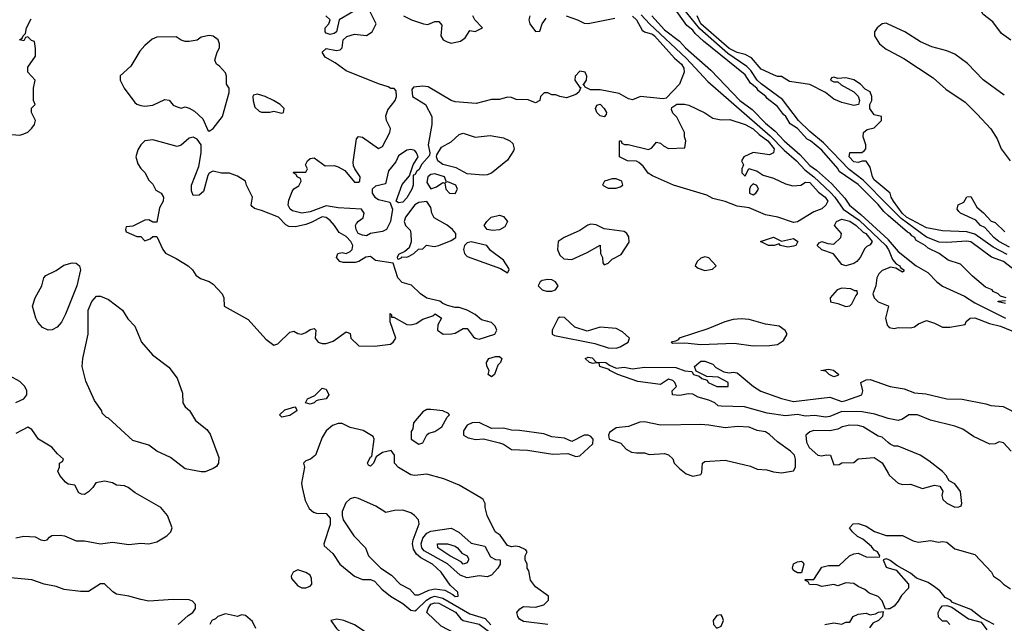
# Model space of a CAD drawing. Header units: inches. Extents: x 2348341 to 2479810, y 460419 to 613669.
# Tile 493 of 656: x 2415689 to 2420576, y 546036 to 549030. Entities that reach past the tile are written whole.
import ezdxf

# ---------------------------------------------------------------- set-up
doc = ezdxf.new("R2010")
doc.units = ezdxf.units.IN
doc.header["$MEASUREMENT"] = 0
doc.layers.add('C4514', color=7, linetype='Continuous')
doc.layers.add('C4524', color=7, linetype='Continuous')

msp = doc.modelspace()

# ---------------------------------------------------------------- linework, layer by layer
at = {"layer": 'C4514', "color": 2}
for points, elevation in [([(2418730, 549048.4), (2418750.3, 549030), (2418778.8, 548978.8), (2418790.3, 548970.3), (2418830, 548959), (2418840.3, 548950), (2418939.9, 548839.9), (2418974, 548810), (2418985.5, 548790), (2418987.7, 548770), (2418964, 548710), (2418898.4, 548641.6), (2418883, 548637), (2418770.7, 548649.3), (2418730, 548633.2), (2418710, 548637.2), (2418664.4, 548664.4), (2418570, 548682), (2418522.7, 548682.7), (2418495.3, 548695.3), (2418490, 548706), (2418486, 548706), (2418502, 548730), (2418504, 548750), (2418495.3, 548770), (2418470, 548775.3), (2418446, 548750), (2418444.7, 548730), (2418470, 548694), (2418474, 548694), (2418464.7, 548670), (2418450, 548659), (2418402.7, 548642.7), (2418370, 548648.7), (2418350, 548658), (2418330, 548658), (2418310, 548668), (2418292.7, 548667.3), (2418274, 548650), (2418271.1, 548628.9), (2418250, 548618), (2418213.2, 548633.2), (2418153.6, 548633.6), (2418130, 548644), (2418110, 548645.2), (2418070, 548634), (2418030, 548634), (2417955.3, 548615.3), (2417850, 548622.7), (2417830, 548629.3), (2417717.2, 548697.2), (2417690, 548701.2), (2417644, 548696), (2417636, 548684), (2417638, 548650), (2417702.8, 548610), (2417735.3, 548550), (2417734.9, 548510), (2417716.3, 548410), (2417725.5, 548370), (2417723, 548357), (2417685.8, 548314.2), (2417670, 548285.1), (2417660.9, 548279.1), (2417650, 548261.2), (2417641.4, 548258.6), (2417641.6, 548210), (2417635.8, 548190), (2417610, 548147), (2417590, 548124.5), (2417570, 548122), (2417558, 548130), (2417587.6, 548212.4), (2417624.1, 548255.9), (2417642, 548310), (2417666, 548350), (2417659.3, 548370), (2417650, 548381.2), (2417630, 548386), (2417610, 548382.7), (2417570, 548355.1), (2417555.3, 548324.7), (2417519.6, 548280.4), (2417504.7, 548215.3), (2417455.3, 548204.7), (2417438, 548190), (2417438, 548170), (2417451.3, 548150), (2417470, 548138.8), (2417525.4, 548125.4), (2417538.8, 548090), (2417530, 548028.7), (2417510, 547989.3), (2417490, 547979.3), (2417430, 547969), (2417410, 547958), (2417390, 547961.6), (2417369.8, 547969.8), (2417359.6, 547990), (2417356, 548010), (2417360.7, 548019.3), (2417370, 548031.3), (2417393.2, 548046.8), (2417399, 548070), (2417386, 548090), (2417270, 548096.2), (2417210, 548107.1), (2417130, 548076.9), (2417090, 548069.8), (2417042.5, 548082.5), (2417031.8, 548090), (2417021.3, 548110), (2417025.3, 548134.7), (2417042, 548178), (2417050, 548192), (2417074.6, 548205.4), (2417086, 548230), (2417082, 548242), (2417066, 548250), (2417062, 548262), (2417046, 548270), (2417050, 548274), (2417110, 548274), (2417118, 548290), (2417108, 548310), (2417118, 548330), (2417130, 548342), (2417150, 548344.7), (2417204.7, 548304.7), (2417250, 548306.8), (2417270, 548301), (2417302, 548282), (2417350, 548224.7), (2417370, 548224.7), (2417378, 548230), (2417379, 548250), (2417352.7, 548290), (2417345.6, 548305.6), (2417344.1, 548324.1), (2417361.3, 548438.7), (2417370, 548451), (2417390, 548448), (2417470, 548391), (2417490, 548401), (2417526.6, 548470), (2417529.4, 548490), (2417509.5, 548530), (2417506, 548554), (2417516.9, 548583.1), (2417552.7, 548630), (2417559, 548650), (2417558, 548678), (2417548.4, 548688.4), (2417531.6, 548688.4), (2417518, 548698), (2417470, 548711.6), (2417310, 548776.2), (2417255.6, 548815.6), (2417204.4, 548844.4), (2417189.6, 548870), (2417210, 548887.3), (2417262, 548878), (2417278.9, 548881.1), (2417289.3, 548890.7), (2417294, 548930), (2417312.7, 548947.3), (2417350, 548958), (2417410, 548952), (2417438, 548970), (2417458, 549010), (2417428, 549070)], 30), ([(2417342, 549070), (2417274, 549030), (2417261, 548970), (2417250, 548961.2), (2417230, 548957.2), (2417210, 548964), (2417206, 548970), (2417206, 548990), (2417224, 549010), (2417229.2, 549030), (2417209, 549050)], 30), ([(2420000, 548059.6), (2419978.3, 548078.3), (2419950, 548112.8), (2419850, 548212.8), (2419756.6, 548276.6), (2419750, 548292), (2419670, 548383.6), (2419613.6, 548430), (2419597.7, 548437.7), (2419550, 548490.9), (2419514, 548514), (2419492.4, 548550), (2419479.7, 548559.7), (2419450, 548599.6), (2419399.3, 548639.3), (2419392.8, 548650), (2419356.6, 548676.6), (2419347, 548690), (2419315.5, 548715.5), (2419290, 548756.9), (2419083.5, 548923.5), (2419041.7, 548961.7), (2419030, 548978.4), (2419000.8, 549000.8), (2418950, 549071.2)], 38), ([(2420000, 548108.1), (2419875, 548235), (2419806.5, 548286.5), (2419679.4, 548419.4), (2419610, 548475.8), (2419555.1, 548530), (2419474.6, 548634.6), (2419370, 548712), (2419350, 548730.9), (2419317.7, 548777.7), (2419297.9, 548797.9), (2419203.1, 548863.1), (2419064.3, 548984.3), (2418956.5, 549116.5)], 34), ([(2415650, 548461), (2415690, 548458), (2415710, 548464.7), (2415730, 548472), (2415750, 548492), (2415762, 548510), (2415768, 548530), (2415748, 548570), (2415748.4, 548591.6), (2415766, 548610), (2415758, 548630), (2415758, 548690), (2415766, 548730), (2415728.7, 548770), (2415730, 548794), (2415768, 548850), (2415767.3, 548887.3), (2415762, 548922), (2415747.3, 548927.3), (2415730, 548946), (2415718, 548942), (2415710, 548926), (2415688, 548930), (2415702, 548938), (2415706, 548950), (2415718, 548962), (2415722, 548990), (2415746, 549034)], 34), ([(2417594, 549050), (2417634, 549030), (2417694, 549010), (2417714, 549006), (2417750, 549022), (2417770, 549022), (2417783.6, 549003.6), (2417778.8, 548950), (2417791.3, 548930), (2417810, 548920.7), (2417830, 548914), (2417877, 548923), (2417900.2, 548939.8), (2417924, 548976), (2417950, 548972), (2417986, 548990), (2417948, 549030), (2417938, 549050)], 30), ([(2418221, 549050), (2418216, 549030), (2418221, 549010), (2418250, 548972), (2418270, 548974), (2418282, 549010), (2418301.5, 549038.5)], 30), ([(2418402, 549050), (2418458, 549030), (2418490, 549012.7), (2418510, 549012.2), (2418642.3, 549037.7)], 30), ([(2418774.1, 549054.1), (2418815.5, 549010), (2418998.1, 548838.1), (2419104.2, 548724.2), (2419414.4, 548454.4), (2419483.3, 548383.3), (2419545.4, 548330), (2419585.5, 548285.5), (2419631.5, 548251.5), (2419713.3, 548173.3), (2419735.4, 548150), (2419776.9, 548090), (2419855.3, 548035.3), (2419988.2, 547910), (2420000, 547891.7)], 34), ([(2418827.2, 549050), (2418890, 548980.3), (2418963.8, 548923.8), (2418994, 548890), (2419119.6, 548779.6), (2419263.7, 548630), (2419324.4, 548584.4), (2419390, 548517.1), (2419438, 548478), (2419483.7, 548430), (2419562, 548362), (2419610, 548307.6), (2419644.3, 548284.3), (2419717.7, 548217.7), (2419785.1, 548145.1), (2419807.6, 548110), (2419864.2, 548064.2), (2419999.1, 547939.1), (2420000, 547938)], 38), ([(2420000, 548177.3), (2419930, 548235.3), (2419921.2, 548250), (2419910, 548298), (2419890, 548328.7), (2419870, 548328.7), (2419850, 548322), (2419830, 548326), (2419806, 548350), (2419809, 548371), (2419868.4, 548371.6), (2419880.4, 548379.6), (2419888, 548390), (2419888.7, 548410), (2419875.3, 548450), (2419878, 548470), (2419894.6, 548485.4), (2419930, 548494), (2419966, 548530), (2419966, 548550), (2419930, 548558), (2419909, 548590), (2419908.7, 548610), (2419919, 548630), (2419919, 548650), (2419910, 548673.2), (2419885.6, 548685.6), (2419862, 548710), (2419830, 548732.7), (2419790, 548742), (2419750, 548738), (2419730, 548746), (2419718, 548742), (2419714, 548730), (2419730, 548722), (2419750, 548722), (2419766.4, 548706.4), (2419830, 548672), (2419851.1, 548651.1), (2419858, 548630), (2419852, 548610), (2419830, 548604), (2419770, 548619), (2419730, 548635.3), (2419689, 548669), (2419610, 548709.2), (2419510, 548724), (2419470, 548749), (2419450, 548749.2), (2419430, 548756), (2419370, 548784.5), (2419320.7, 548840.7), (2419290, 548858), (2419250, 548866.8), (2419210, 548888.2), (2419070, 549009.1), (2419052, 549050)], 30), ([(2420000, 549008.5), (2419990, 549013.2), (2419970, 549009), (2419944.7, 548990), (2419931.3, 548970), (2419931.3, 548950), (2419956, 548910), (2419990, 548884), (2420000, 548878.6)], 30), ([(2420000, 547798.5), (2419970, 547786), (2419954, 547770), (2419944, 547750), (2419938, 547710), (2419922.8, 547670), (2419930.8, 547650), (2419950, 547630.8), (2420000, 547610.8)], 34), ([(2420000, 547602.5), (2419986, 547550), (2419995.3, 547515.3), (2420000, 547509.2)], 34), ([(2420000, 547052.3), (2419990, 547054.5), (2419934.2, 547074.2), (2419870, 547085.8), (2419770, 547086.9), (2419710, 547061.7), (2419690, 547059.1), (2419633.8, 547066.2), (2419590, 547064.2), (2419550, 547071.8), (2419490, 547065.6), (2419398.6, 547078.6), (2419286, 547110), (2419170, 547112.3), (2419155.5, 547115.5), (2419139, 547130), (2419110, 547143.7), (2419057.2, 547157.2), (2419030, 547172.3), (2419006.4, 547173.6), (2418965.6, 547165.6), (2418929.3, 547169.3), (2418928, 547190), (2418949, 547210), (2418940.9, 547230), (2418930, 547240.9), (2418910, 547246.6), (2418870, 547221.2), (2418756.3, 547236.3), (2418658, 547270), (2418618, 547290), (2418615.3, 547295.3), (2418568, 547310), (2418566, 547326), (2418548.4, 547328.4), (2418535.3, 547324.7), (2418518, 547330), (2418495.3, 547350), (2418510, 547355.5), (2418530, 547352.7), (2418550.9, 547330.9), (2418598, 547330), (2418615.9, 547315.9), (2418650, 547301), (2418690, 547306), (2418730, 547299.1), (2418790, 547306.7), (2418945.2, 547305.2), (2418990, 547288), (2419024.7, 547284.7), (2419034, 547270), (2419062, 547262), (2419074, 547250), (2419102, 547242), (2419106, 547230), (2419150, 547211.3), (2419206, 547210), (2419206, 547230), (2419156.4, 547256.4), (2419100.4, 547260.4), (2419046, 547286), (2419038, 547310), (2419070, 547336), (2419090, 547336), (2419130, 547322), (2419144.7, 547304.7), (2419183.6, 547283.6), (2419210, 547278), (2419230, 547282), (2419250, 547278), (2419330.7, 547210.7), (2419368.3, 547188.3), (2419470, 547150.4), (2419530, 547136.4), (2419710, 547158), (2419770, 547137), (2419790, 547141.1), (2419868.7, 547170), (2419873.2, 547190), (2419864, 547230), (2419890, 547244), (2419910, 547245.5), (2420000, 547214)], 30), ([(2415669.5, 547130.5), (2415708.7, 547150), (2415724, 547170), (2415724, 547190), (2415714, 547210), (2415690, 547235.3), (2415642, 547262)], 34), ([(2418310, 546029.6), (2418190, 546044.2), (2418170, 546057.2), (2418160.9, 546070), (2418157.2, 546090), (2418172.1, 546107.9), (2418190, 546118.8), (2418250, 546116.3), (2418290, 546127.7), (2418313.2, 546150), (2418314, 546170), (2418250, 546217.2), (2418224, 546250), (2418216.4, 546296.4), (2418208, 546310), (2418208, 546330), (2418198, 546350), (2418198, 546370), (2418208, 546390), (2418200.4, 546400.4), (2418170, 546415.3), (2418150, 546419), (2418130, 546415.3), (2418110, 546422), (2418073.2, 546473.2), (2418049.2, 546489.2), (2418009, 546570), (2417999, 546610), (2417999, 546630), (2417988.7, 546650), (2417978.6, 546658.6), (2417870, 546721.2), (2417793.4, 546753.4), (2417710, 546776), (2417650, 546769.2), (2417630, 546773.2), (2417570, 546809), (2417548.7, 546830), (2417548.7, 546870), (2417533.2, 546893.2), (2417490, 546884), (2417458, 546862), (2417444.7, 546830), (2417430, 546815.3), (2417420.2, 546820.2), (2417415.3, 546830), (2417430, 546862), (2417436.4, 546863.6), (2417449.2, 546949.2), (2417443.1, 546963.1), (2417393.2, 546993.2), (2417330, 547006.6), (2417290, 547026.6), (2417270, 547026.6), (2417242.4, 547017.6), (2417210.8, 546990), (2417190, 546958), (2417158, 546870), (2417132, 546850), (2417110, 546842), (2417098, 546830), (2417102.8, 546810), (2417088.1, 546731.9), (2417090.5, 546710), (2417105.5, 546645.5), (2417125.2, 546605.2), (2417147.9, 546587.9), (2417162.5, 546582.5), (2417210, 546581), (2417230, 546558), (2417230, 546526), (2417198, 546430), (2417201, 546421), (2417242.8, 546382.8), (2417278.8, 546330), (2417350.8, 546270), (2417390, 546253), (2417430, 546253), (2417450, 546244.9), (2417486, 546206), (2417530, 546170.4), (2417590, 546134), (2417630, 546101.3), (2417650, 546097.6), (2417657.8, 546102.2), (2417708.8, 546151.2), (2417730, 546164.2), (2417750, 546170.1), (2417790, 546160.6), (2417923.6, 546083.6), (2417999, 546059), (2418028, 546028)], 34), ([(2420000, 546932.7), (2419970, 546959), (2419950, 546964), (2419875.3, 547010), (2419850, 547018), (2419810, 547019.6), (2419771.3, 547010), (2419750, 546999.5), (2419710, 546991.5), (2419630, 546992), (2419610, 546985.2), (2419591, 546970), (2419594.4, 546934.4), (2419607.7, 546907.7), (2419650, 546870.8), (2419670, 546866), (2419691.3, 546871.3), (2419714, 546870), (2419730, 546822), (2419756.4, 546823.6), (2419770, 546832), (2419830, 546834), (2419850, 546852), (2419930, 546858), (2419970, 546832), (2420000, 546780.3)], 34), ([(2415670, 546460.5), (2415710, 546467.7), (2415765.4, 546465.4), (2415794, 546450), (2415810, 546447.3), (2415826, 546450), (2415836.4, 546463.6), (2415849, 546471), (2415890, 546474), (2415910.6, 546470.6), (2415970, 546444.7), (2416010, 546444.9), (2416089.4, 546430.6), (2416150, 546439.1), (2416230, 546427.7), (2416290, 546432.7), (2416330, 546430.5), (2416370, 546440.7), (2416419, 546470), (2416439, 546490), (2416445.2, 546510), (2416422.9, 546570), (2416389.7, 546609.7), (2416262.9, 546682.9), (2416228, 546710), (2416210, 546717.2), (2416170, 546721.2), (2416150, 546732.7), (2416110, 546741.2), (2416066.4, 546733.6), (2416051.3, 546710), (2416030, 546688.7), (2416010, 546675.3), (2415996.4, 546676.4), (2415983.1, 546683.1), (2415962, 546722), (2415930, 546726), (2415916.4, 546736.4), (2415888, 546770), (2415878, 546790), (2415886, 546810), (2415886, 546830), (2415902, 546838), (2415906, 546850), (2415876.4, 546876.4), (2415848.7, 546910), (2415782, 546950), (2415750, 546998), (2415730, 547008.7), (2415670, 546977.2)], 34), ([(2420000, 546107.3), (2419986, 546106), (2419970, 546148), (2419950, 546168.7), (2419905.6, 546185.6), (2419884, 546204), (2419850, 546218), (2419830, 546234), (2419790, 546236), (2419750, 546222), (2419730, 546228), (2419670, 546218), (2419647.3, 546227.3), (2419608.4, 546228.4), (2419602, 546242), (2419586, 546250), (2419590, 546254), (2419630, 546254), (2419670, 546314.8), (2419703.5, 546323.5), (2419756.5, 546323.5), (2419808, 546370), (2419830, 546381), (2419850, 546384.7), (2419890, 546366), (2419956.4, 546363.6), (2419958, 546370), (2419946, 546390), (2419930, 546398), (2419917.2, 546417.2), (2419873.6, 546453.6), (2419847.2, 546467.2), (2419822, 546490), (2419808, 546510), (2419826, 546530), (2419850, 546531.3), (2419890, 546518), (2419931.1, 546491.1), (2419990, 546471.3), (2420000, 546471.3)], 30), ([(2420000, 546351.7), (2419990, 546355.3), (2419974, 546350), (2419990, 546314), (2420000, 546310.9)], 30), ([(2416475.3, 546030), (2416524.8, 546075.2), (2416548.7, 546090), (2416561.2, 546110), (2416561.2, 546130), (2416546.3, 546146.3), (2416530, 546151.8), (2416450, 546153.3), (2416330, 546146.6), (2416290, 546153.6), (2416231.3, 546171.3), (2416170, 546181.3), (2416152.1, 546192.1), (2416110, 546231.3), (2416090, 546231.1), (2416030, 546193.3), (2415990, 546193), (2415910, 546203.5), (2415870, 546218.7), (2415810, 546229.6), (2415750, 546251.8), (2415590, 546265.7)], 34), ([(2419686, 546030), (2419730, 546038), (2419770, 546032), (2419790, 546042), (2419810, 546042), (2419826, 546070), (2419850, 546080.7), (2419890, 546086.8), (2419910, 546078), (2419936.4, 546083.6), (2419952, 546092), (2419974, 546094), (2419972, 546070), (2419952, 546050), (2419923.5, 546036.5), (2419907.1, 546012.9)], 30), ([(2416861.2, 546010), (2416844.5, 546044.5), (2416810, 546074), (2416790, 546077.2), (2416769.3, 546069.3), (2416710, 546082.7), (2416672, 546070), (2416661.4, 546058.6), (2416642, 546050), (2416632, 546030)], 34)]:
    msp.add_lwpolyline(points, dxfattribs=dict(at, elevation=elevation))
for points, elevation in [([(2416630, 548952.7), (2416590, 548944), (2416570, 548928.7), (2416530, 548922), (2416510, 548922), (2416490, 548928.7), (2416465.2, 548945.2), (2416370, 548943.7), (2416346.2, 548933.8), (2416310, 548902.7), (2416285.5, 548874.5), (2416239.9, 548800.1), (2416187.9, 548752.1), (2416187.7, 548730), (2416206.8, 548690), (2416259.9, 548619.9), (2416270, 548610.7), (2416290, 548604), (2416310, 548600.7), (2416350, 548606), (2416410, 548634.8), (2416430.7, 548630.7), (2416450, 548606), (2416470, 548598), (2416490, 548591.3), (2416510, 548598), (2416530, 548591.3), (2416556.8, 548576.8), (2416598.8, 548538.8), (2416622, 548482), (2416630, 548478), (2416650, 548491), (2416696.2, 548550), (2416728.7, 548668.7), (2416728, 548690), (2416715.3, 548710), (2416715.3, 548750), (2416710, 548766), (2416680.4, 548800.4), (2416666, 548810), (2416658, 548830), (2416669.2, 548870), (2416681.2, 548890), (2416681.2, 548910), (2416674, 548930), (2416650, 548948.7)], 34), ([(2416870, 548661.2), (2416850, 548655.3), (2416846, 548650), (2416847.1, 548627.1), (2416856.9, 548596.9), (2416876.9, 548576.9), (2416890, 548571.3), (2416930, 548571.3), (2416950, 548576), (2416990, 548567.3), (2416998, 548570), (2417002, 548590), (2416982, 548610), (2416948.7, 548630), (2416908, 548650)], 34), ([(2418590, 548549), (2418570, 548554), (2418554, 548570), (2418547, 548590), (2418554, 548606), (2418570, 548611), (2418590.7, 548590), (2418601, 548570), (2418599.8, 548560.2)], 30), ([(2419170, 548534), (2419214.4, 548534.4), (2419290, 548510.4), (2419330, 548488.5), (2419360.1, 548460.1), (2419402.3, 548430), (2419434, 548390), (2419430.3, 548369.7), (2419410, 548360.5), (2419330, 548371.1), (2419284, 548350), (2419271, 548330), (2419282, 548310), (2419274, 548290), (2419274, 548270), (2419290, 548254), (2419308.4, 548291.6), (2419350, 548278.8), (2419379.1, 548259.1), (2419430, 548244.9), (2419490, 548216), (2419526.4, 548206.4), (2419566, 548210), (2419590, 548224.7), (2419610, 548222), (2419654.5, 548174.5), (2419687.7, 548150), (2419700.5, 548130), (2419690.8, 548110), (2419670, 548092.7), (2419630, 548077), (2419550, 548027), (2419530, 548023.7), (2419451.3, 548051.3), (2419390, 548061.6), (2419310, 548096.2), (2419250, 548105.1), (2419190, 548128.2), (2419130, 548143), (2419099.4, 548159.4), (2418934, 548210), (2418830, 548256.2), (2418808.5, 548268.5), (2418783.6, 548303.6), (2418762.5, 548322.5), (2418750, 548329.3), (2418706, 548330), (2418666, 548350), (2418666, 548430), (2418674, 548430), (2418678, 548418), (2418691.6, 548411.6), (2418708.4, 548411.6), (2418810, 548386.8), (2418826, 548394), (2418850, 548422), (2418870, 548418), (2418884.5, 548404.5), (2418910, 548392), (2418990, 548394), (2418995.3, 548430), (2418988, 548450), (2418988, 548470), (2418950, 548546), (2418930, 548566), (2418924.7, 548584.7), (2418926, 548594), (2418950, 548610.8), (2418989.3, 548610.7), (2419010, 548606), (2419090, 548567.7), (2419130, 548541.3)], 30), ([(2416550, 548448), (2416530, 548442), (2416490, 548408.7), (2416470, 548402), (2416350, 548434), (2416310, 548428.7), (2416290.7, 548409.3), (2416275.3, 548384.7), (2416264.7, 548350), (2416275.3, 548315.3), (2416290, 548292), (2416310, 548272), (2416330, 548234), (2416350, 548214), (2416365.4, 548185.4), (2416390.8, 548170), (2416402.8, 548150), (2416401, 548130), (2416383.6, 548096.4), (2416370, 548026), (2416350, 548026), (2416330, 548038), (2416310, 548035.3), (2416250, 548006), (2416218, 548002), (2416214, 547990), (2416218, 547978), (2416270, 547954), (2416290, 547954), (2416310, 547934), (2416336.4, 547943.6), (2416350, 547954), (2416370, 547954), (2416398.8, 547890), (2416412.7, 547872.7), (2416466.2, 547846.2), (2416524.7, 547810), (2416546, 547790), (2416563.5, 547763.5), (2416586.4, 547746.4), (2416630, 547731.3), (2416650, 547718), (2416694, 547670), (2416702.8, 547650), (2416704.7, 547610), (2416822.5, 547542.5), (2416910, 547446), (2416950, 547416), (2416970, 547422.8), (2417030, 547481), (2417050, 547486), (2417070, 547474), (2417090, 547470.7), (2417110, 547478.8), (2417130, 547494), (2417150, 547498.8), (2417158.8, 547490), (2417156.3, 547450), (2417170.4, 547430.4), (2417190, 547423.8), (2417210, 547423.8), (2417244.5, 547435.5), (2417310, 547482), (2417330, 547474), (2417332, 547450), (2417372.7, 547412.7), (2417450, 547411), (2417530, 547421), (2417542, 547430), (2417555.3, 547450), (2417528, 547532), (2417528, 547572), (2417534, 547566), (2417534, 547554), (2417546, 547554), (2417610, 547518), (2417630, 547516), (2417656.5, 547523.5), (2417690, 547544.7), (2417739, 547561), (2417751.6, 547571.6), (2417782, 547550), (2417763.6, 547516.4), (2417762, 547490), (2417791.1, 547471.1), (2417831.6, 547471.6), (2417850, 547476), (2417890, 547498), (2417910, 547498), (2417939.1, 547459.1), (2417950, 547450.8), (2417970, 547446), (2418048, 547470), (2418058, 547490), (2418048.7, 547510), (2418030, 547528.7), (2417981.2, 547541.2), (2417950, 547568), (2417910, 547588.7), (2417870, 547602), (2417850, 547602), (2417812.9, 547612.9), (2417790, 547622), (2417774.5, 547634.5), (2417710, 547649.2), (2417678, 547670), (2417633.2, 547713.2), (2417587, 547727), (2417566, 547750), (2417542, 547822), (2417455.3, 547835.3), (2417430, 547855.3), (2417407.1, 547852.9), (2417372, 547830), (2417353.7, 547826.3), (2417294.4, 547825.6), (2417278, 547830), (2417262, 547850), (2417268, 547870), (2417290, 547876), (2417310, 547871), (2417330, 547881), (2417339, 547890), (2417342.7, 547910), (2417332.3, 547930), (2417310, 547954.5), (2417274, 547974), (2417252, 548010), (2417230, 548034.5), (2417210, 548049.4), (2417190, 548052.4), (2417136.4, 548023.6), (2417110, 548014.5), (2417058, 548002), (2417024.8, 548004.8), (2417010, 548013.2), (2416974, 548050), (2416890, 548084.5), (2416854, 548094), (2416843.1, 548103.1), (2416838, 548110), (2416844, 548150), (2416814, 548210), (2416809.1, 548229.1), (2416770, 548254), (2416730, 548268.7), (2416691.1, 548268.9), (2416650, 548279), (2416643.5, 548276.5), (2416630, 548268.7), (2416623.4, 548256.6), (2416602, 548178), (2416579.6, 548160.4), (2416550, 548158), (2416541.5, 548181.5), (2416542, 548210), (2416578.3, 548301.7), (2416589.3, 548370), (2416589, 548410), (2416570, 548438)], 34), ([(2417950, 548448.2), (2418024.9, 548455.1), (2418090, 548444.4), (2418121, 548430), (2418136.1, 548416.1), (2418143, 548390), (2418139.9, 548380.1), (2418110, 548332.7), (2418030, 548269.4), (2418010, 548260.7), (2417990, 548258.7), (2417910, 548266.3), (2417855.2, 548295.2), (2417790, 548311.5), (2417765.1, 548330), (2417757, 548350), (2417760.1, 548359.9), (2417782.3, 548397.7), (2417830, 548424.4), (2417870, 548461.1), (2417890, 548467.2)], 30), ([(2417750, 548266), (2417730, 548262.7), (2417714.8, 548250), (2417710, 548222), (2417730, 548191.3), (2417758, 548202), (2417790, 548222), (2417799.6, 548219.6), (2417804.7, 548190), (2417822, 548170), (2417850, 548167.7), (2417861.2, 548190), (2417853.2, 548210), (2417814, 548226), (2417802, 548222), (2417806, 548230), (2417798, 548250)], 34), ([(2418650, 548240.7), (2418630, 548240.7), (2418591.3, 548230), (2418582, 548210), (2418610, 548194.8), (2418650, 548194), (2418670, 548201), (2418682, 548210), (2418677.2, 548230)], 34), ([(2419330, 548215.3), (2419316.9, 548203.1), (2419311.3, 548190), (2419312, 548170), (2419330, 548161), (2419342, 548170), (2419355.3, 548190), (2419348.4, 548208.4)], 30), ([(2417710, 548128.7), (2417670, 548124), (2417650, 548112.3), (2417603.8, 548050), (2417597.3, 548030), (2417604.7, 548010), (2417626.4, 547986.4), (2417631.1, 547968.9), (2417631.3, 547928.7), (2417622, 547898), (2417599.8, 547880.2), (2417570, 547866), (2417562, 547850), (2417563.6, 547843.6), (2417570, 547842), (2417586, 547850), (2417586, 547854), (2417610, 547852), (2417622, 547858), (2417646, 547870), (2417668.4, 547891.6), (2417690, 547894), (2417708.7, 547911.3), (2417746, 547906), (2417770, 547910.8), (2417830, 547934.8), (2417854, 547950), (2417853.2, 547970), (2417837.2, 547990), (2417810.9, 548010.9), (2417746.7, 548046.7), (2417734, 548070), (2417730, 548098)], 34), ([(2418035.6, 547984.4), (2418009.7, 547989.7), (2417995.1, 548010), (2418007, 548030), (2418029.8, 548050.2), (2418070, 548060.4), (2418090, 548054.4), (2418110.5, 548029.5), (2418096.7, 548003.3), (2418070, 547987.3)], 30), ([(2418524.4, 548015.6), (2418508.4, 548011.6), (2418470, 547985.2), (2418391.3, 547950), (2418362, 547930), (2418358, 547890), (2418370, 547862), (2418390, 547844.7), (2418430, 547841), (2418505.2, 547874.8), (2418570, 547912), (2418572, 547870), (2418582, 547850), (2418583.6, 547823.6), (2418590, 547814), (2418610, 547822), (2418630, 547842), (2418674.6, 547865.4), (2418713.6, 547926.4), (2418712.9, 547952.9), (2418702, 547970), (2418690, 547979), (2418590, 547993.2), (2418550, 548012.3)], 34), ([(2419790, 547809.2), (2419770, 547815.3), (2419728.9, 547868.9), (2419670, 547888.7), (2419648, 547910), (2419656.4, 547923.6), (2419670, 547930.8), (2419699.6, 547919.6), (2419730, 547916), (2419764, 547950), (2419768.7, 547970), (2419734, 548010), (2419744, 548030), (2419770, 548040.4), (2419810, 548031.3), (2419840.4, 548010), (2419876, 547976), (2419888, 547970), (2419920.5, 547930), (2419910, 547913.2), (2419894, 547906), (2419884.5, 547895.5), (2419861, 547850), (2419844.7, 547830), (2419830, 547821.2)], 30), ([(2419470, 547932), (2419530, 547944.7), (2419551.3, 547930), (2419542, 547910), (2419530, 547906.6), (2419502, 547902), (2419466, 547910), (2419458, 547918), (2419434, 547910), (2419406, 547910), (2419366, 547930), (2419430, 547950.8)], 30), ([(2417930, 547929), (2417910, 547924), (2417896, 547910), (2417891, 547890), (2417896, 547870), (2417910, 547856), (2418076, 547796), (2418110, 547774), (2418118, 547790), (2418116.4, 547796.4), (2418090, 547838), (2418025.2, 547885.2), (2418008, 547910)], 34), ([(2419090, 547854), (2419070, 547848), (2419052, 547830), (2419042, 547810), (2419056.9, 547796.9), (2419090, 547786.8), (2419128, 547792), (2419146, 547810), (2419110, 547848.7)], 34), ([(2415830, 547489.6), (2415803, 547503), (2415779.3, 547530), (2415769.3, 547550), (2415753.2, 547610), (2415765.2, 547650), (2415799, 547710), (2415808.7, 547750), (2415818, 547762), (2415870, 547786.8), (2415907.5, 547812.5), (2415950, 547824), (2415970, 547822.8), (2415986, 547810), (2415990.8, 547790), (2415972.4, 547710), (2415915.8, 547570), (2415895.8, 547530), (2415875.6, 547504.4), (2415850, 547491.6)], 30), ([(2418310, 547741.2), (2418282.8, 547737.2), (2418272, 547730), (2418262, 547710), (2418282, 547690), (2418304, 547684), (2418330, 547684), (2418349.1, 547690.9), (2418362, 547710), (2418348.7, 547730), (2418330, 547739.3)], 34), ([(2416590, 546787.3), (2416510, 546802.9), (2416438, 546858), (2416369.7, 546889.7), (2416330, 546919.6), (2416250, 546942.7), (2416130, 547053.2), (2416118, 547058), (2416099, 547079), (2416096, 547090), (2416060.5, 547140.5), (2416017.4, 547237.4), (2415998.3, 547310), (2416001.7, 547350), (2416028.7, 547470), (2416028.2, 547590), (2416047.6, 547632.4), (2416070, 547658), (2416090, 547659.3), (2416130, 547643), (2416199.1, 547590), (2416225.7, 547545.7), (2416260.7, 547510), (2416293.4, 547430), (2416347.5, 547367.5), (2416430, 547306), (2416470, 547251.3), (2416497.1, 547177.1), (2416498, 547130), (2416510.7, 547110), (2416531.5, 547091.5), (2416562, 547042), (2416617.2, 546997.2), (2416633.9, 546973.9), (2416677.7, 546857.7), (2416676.5, 546830), (2416665.5, 546814.5), (2416650, 546803.5), (2416610, 546787.6)], 30), ([(2419770, 547699.3), (2419746, 547690), (2419712, 547650), (2419714, 547630), (2419750, 547622.8), (2419790, 547606.8), (2419810, 547611), (2419818.9, 547621.1), (2419839, 547661), (2419848, 547670), (2419846, 547686), (2419834, 547686), (2419815.1, 547695.1)], 34), ([(2418370, 547555.3), (2418362, 547550), (2418331.3, 547490), (2418332, 547470), (2418344, 547464), (2418544.2, 547424.2), (2418610, 547402.4), (2418650, 547401.6), (2418670, 547408.2), (2418708.7, 547430), (2418715.3, 547450), (2418681.5, 547481.5), (2418650, 547498), (2418570, 547505.2), (2418505.2, 547485.2), (2418444.7, 547504.7), (2418393.6, 547553.6)], 34), ([(2419270, 547546.6), (2419230, 547542.4), (2419189, 547531), (2419103.9, 547496.1), (2418962, 547450), (2418958, 547442), (2418944.7, 547435.3), (2418922, 547430), (2418930, 547426), (2418990, 547427.3), (2419070, 547419.3), (2419234.5, 547425.5), (2419330, 547413), (2419410, 547413.4), (2419450, 547418.8), (2419480.4, 547439.6), (2419498, 547470), (2419488.4, 547488.4), (2419458, 547510), (2419390, 547520.7), (2419310, 547542.4)], 34), ([(2418030, 547259.3), (2418014, 547270), (2418019, 547290), (2418008, 547312), (2418006, 547330), (2418018, 547350), (2418050, 547359.3), (2418070, 547359.1), (2418082.8, 547350), (2418074.8, 547330), (2418063, 547317), (2418046, 547270)], 30), ([(2419730, 547258), (2419706, 547270), (2419690, 547286), (2419666, 547290), (2419704, 547296), (2419728.9, 547291.1), (2419754, 547270), (2419750, 547266)], 30), ([(2417130, 547123.7), (2417108, 547130), (2417118, 547150), (2417154, 547166), (2417190, 547202), (2417210, 547198), (2417224, 547170), (2417210.7, 547150), (2417170, 547143.7), (2417159.8, 547140.2), (2417150, 547129.5)], 30), ([(2416990, 547058), (2416978, 547070), (2417004.7, 547095.3), (2417054, 547110), (2417062, 547102), (2417064.7, 547090), (2417030, 547066.6)], 30), ([(2417730, 547097), (2417710, 547097), (2417690, 547085.2), (2417644, 547030), (2417639.8, 547000.2), (2417632.7, 546987.3), (2417632, 546950), (2417670, 546924), (2417690, 546931.3), (2417709.1, 546970.9), (2417720.1, 546979.9), (2417750, 546988), (2417783.7, 547010), (2417810, 547058), (2417822, 547070), (2417817.2, 547077.2), (2417789.4, 547089.4)], 34), ([(2417970, 547032.7), (2417934, 547030), (2417910, 547019), (2417891, 546990), (2417892, 546970), (2417915.3, 546955.3), (2417952.9, 546947.1), (2417991, 546951), (2418071.1, 546931.1), (2418090, 546924.7), (2418130, 546898), (2418210, 546894.8), (2418334.4, 546874.4), (2418410, 546878), (2418450, 546862.8), (2418470, 546866), (2418533.6, 546926.4), (2418535.3, 546950), (2418523.1, 546963.1), (2418510, 546968.7), (2418490, 546968.7), (2418430, 546938), (2418393.6, 546953.6), (2418330, 546960.9), (2418290, 546976.2), (2418170, 546992.7), (2418130, 546994), (2418090, 547004), (2418030, 547002)], 34), ([(2418790, 547036.2), (2418766.7, 547033.3), (2418710, 547012.3), (2418650, 547005.2), (2418616.9, 546983.1), (2418611.3, 546970), (2418614, 546950), (2418672, 546930), (2418699.6, 546899.6), (2418725.4, 546885.4), (2418750, 546881), (2418790, 546882), (2418812.7, 546872.7), (2418890, 546878), (2418910, 546872), (2418930, 546852), (2418938, 546830), (2418963.4, 546803.4), (2418996.8, 546776.8), (2419030, 546766), (2419070, 546774), (2419075.3, 546784.7), (2419078, 546830), (2419090, 546838), (2419190, 546844.7), (2419315.9, 546815.9), (2419350, 546801), (2419398, 546798), (2419430, 546786.8), (2419470, 546782.8), (2419530, 546792), (2419539, 546810), (2419539, 546850), (2419534, 546870), (2419515.3, 546890), (2419450, 546936), (2419410, 546972.7), (2419390, 546986), (2419350, 546992.7), (2419309.6, 547009.6), (2419251.5, 547011.5), (2419190, 547005.6), (2419110, 547019.6), (2419070, 547022), (2418870, 547019)], 34), ([(2417350, 546659.6), (2417330, 546654), (2417307.1, 546632.9), (2417288.9, 546590), (2417288.8, 546570), (2417294.9, 546550), (2417348, 546470), (2417406, 546410), (2417420.7, 546370), (2417480.7, 546310), (2417534.2, 546274.2), (2417578, 546230), (2417625.5, 546205.5), (2417650, 546178), (2417670, 546177.3), (2417719.7, 546200.3), (2417750, 546206.5), (2417799.6, 546199.6), (2417839.5, 546179.5), (2417850, 546168.7), (2417866, 546170), (2417864, 546190), (2417825.1, 546225.1), (2417781.2, 546290), (2417738.4, 546330), (2417680.5, 546360.5), (2417658.7, 546378.7), (2417643.1, 546403.1), (2417638.7, 546430), (2417642.4, 546450), (2417672, 546530), (2417669.2, 546550), (2417649.2, 546570), (2417630, 546583.7), (2417590, 546598), (2417550, 546596), (2417505.6, 546585.6), (2417457.3, 546617.3), (2417370, 546655.6)], 38), ([(2418010, 546267), (2417970, 546271.8), (2417910, 546261.1), (2417875.2, 546275.2), (2417811.7, 546331.7), (2417696, 546396), (2417685.3, 546410), (2417682, 546430), (2417690, 546457.6), (2417710, 546482.6), (2417730, 546493.4), (2417830, 546507.7), (2417868.5, 546488.5), (2417930, 546433.4), (2417998, 546418), (2418025.4, 546365.4), (2418050, 546352), (2418074, 546350), (2418074, 546330), (2418062, 546310), (2418030, 546274)], 34), ([(2417890, 546329.6), (2417880.2, 546340.2), (2417823.7, 546370), (2417765.2, 546410), (2417762, 546430), (2417812, 546430), (2417850, 546419.3), (2417862, 546410), (2417883.8, 546383.8), (2417910.8, 546370), (2417915.9, 546355.9), (2417917.3, 546350), (2417910, 546335.3)], 30), ([(2419550, 546286), (2419530, 546298), (2419524, 546310), (2419529.5, 546330.5), (2419550, 546341), (2419570, 546344.7), (2419577.3, 546337.3), (2419581, 546330), (2419570, 546286)], 30), ([(2417070, 546302), (2417046, 546290), (2417036, 546270), (2417038, 546258), (2417070, 546222), (2417090, 546211.3), (2417110, 546211.3), (2417130, 546221), (2417139, 546230), (2417138, 546258), (2417130, 546275.3), (2417110, 546288.7)], 34), ([(2418090, 545902.7), (2418050, 545909.5), (2418010, 545895.6), (2417990, 545893.6), (2417970, 545898.4), (2417944.4, 545924.4), (2417931.5, 545971.5), (2417922, 545982), (2417910, 545987), (2417850, 545984.7), (2417781.6, 546021.6), (2417710, 546089.3), (2417715.8, 546110), (2417730, 546130.2), (2417750, 546138.2), (2417770, 546135.9), (2417851.8, 546091.8), (2417878, 546058), (2417890, 546050.4), (2417970, 546031.4), (2418076.4, 545950), (2418095.2, 545924.8), (2418098.8, 545910)], 30), ([(2417263.5, 546056.5), (2417234, 546050), (2417261, 546010), (2417310, 545966.8), (2417404.7, 545904.7), (2417410, 545894), (2417430, 545894), (2417438, 545910), (2417435.3, 545950), (2417428, 545970), (2417408, 545990), (2417350, 546029.2), (2417298, 546050)], 34), ([(2419170, 546078), (2419150, 546075.3), (2419131.3, 546050), (2419132, 546030), (2419150, 546012), (2419170, 546022), (2419182, 546050), (2419175.3, 546070)], 34)]:
    msp.add_lwpolyline(points, close=True, dxfattribs=dict(at, elevation=elevation))
at = {"layer": 'C4524', "color": 2}
for points, elevation in [([(2420609.1, 548929.1), (2420562, 548962), (2420519.3, 549019.3), (2420470, 549058), (2420460.2, 549080.2), (2420459, 549130), (2420449.1, 549149.1), (2420370, 549186.6), (2420330, 549195.6), (2420237.7, 549237.7), (2420190, 549254), (2420050, 549326), (2420000, 549371.2)], 26), ([(2420576.1, 548656.1), (2420471.8, 548731.8), (2420393.2, 548813.2), (2420330, 548858.9), (2420290, 548875.8), (2420216.3, 548896.3), (2420160.5, 548920.5), (2420082, 548970), (2420000, 549008.5)], 30), ([(2420000, 548878.6), (2420077, 548837), (2420222.3, 548742.3), (2420285.3, 548685.3), (2420381.4, 548621.4), (2420441.8, 548561.8), (2420508.7, 548488.7), (2420539.9, 548439.9), (2420561, 548390), (2420606, 548330)], 30), ([(2420590, 547865.5), (2420521.4, 547901.4), (2420430, 547966.6), (2420390, 547977.7), (2420270, 547982.4), (2420190, 547997), (2420091.2, 548050), (2420069.8, 548070), (2420025.6, 548130), (2420014, 548150), (2420009.5, 548169.5), (2420000, 548177.3)], 30), ([(2420602, 547902), (2420549.5, 547930), (2420523.7, 547950), (2420479.5, 547999.5), (2420458, 548010), (2420435.3, 548035.3), (2420358, 548070), (2420350, 548078), (2420342, 548090), (2420347.3, 548112.7), (2420374.6, 548125.4), (2420390, 548152), (2420410, 548154), (2420439.6, 548099.6), (2420472.7, 548072.7), (2420511.3, 548031.3), (2420530, 548024.7), (2420578.5, 547978.5)], 26), ([(2420716.9, 547716.9), (2420572.3, 547830), (2420512.5, 547852.5), (2420410, 547928), (2420390, 547930.9), (2420290, 547925.1), (2420252.8, 547927.2), (2420190, 547950.7), (2420063.6, 548043.6), (2420000, 548108.1)], 34), ([(2420586, 547650), (2420558, 547658), (2420546, 547670), (2420521.2, 547681.2), (2420515.3, 547690), (2420483.1, 547703.1), (2420418, 547758), (2420358, 547818), (2420297.2, 547837.2), (2420253.2, 547870), (2420197.6, 547897.6), (2420184, 547910), (2420136.6, 547936.6), (2420131.5, 547950), (2420117.4, 547957.4), (2420109.3, 547970), (2420096.4, 547976.4), (2420000, 548059.6)], 38), ([(2420000, 547938), (2420050, 547881.1), (2420139.3, 547810), (2420196.7, 547776.7), (2420240.5, 547730), (2420269.1, 547709.1), (2420378.4, 547658.4), (2420430, 547626.3), (2420582, 547550)], 38), ([(2420000, 547891.7), (2420001.1, 547890), (2420020.6, 547840.6), (2420038.8, 547818.8), (2420058, 547810), (2420061, 547801), (2420078, 547790), (2420078, 547782), (2420070, 547778), (2420038, 547798), (2420010, 547802.7), (2420000, 547798.5)], 34), ([(2420000, 547610.8), (2420002, 547610), (2420000, 547602.5)], 34), ([(2420582, 547622), (2420546, 547630), (2420546, 547634), (2420582, 547638)], 38), ([(2420000, 547509.2), (2420004, 547504), (2420030, 547498.8), (2420050, 547502.8), (2420110, 547501), (2420130, 547506), (2420150, 547521), (2420190, 547538), (2420230, 547524.7), (2420270, 547504.7), (2420305.4, 547505.4), (2420382, 547518), (2420387.3, 547532.7), (2420406, 547550), (2420430, 547551.3), (2420502.8, 547522.8), (2420558, 547510), (2420650, 547471.5)], 34), ([(2420000, 547214), (2420010, 547210.5), (2420078.3, 547198.3), (2420130, 547179.1), (2420186.3, 547173.7), (2420290, 547150.3), (2420367.2, 547147.2), (2420484.9, 547124.9), (2420510, 547116), (2420570, 547111), (2420650.7, 547070.7)], 30), ([(2420609.8, 546889.8), (2420572, 546932), (2420550, 546935.4), (2420530, 546926.9), (2420504.8, 546924.8), (2420422.4, 546962.4), (2420370, 546998.4), (2420330, 547013.6), (2420210, 547043.7), (2420146, 547070), (2420102, 547070), (2420070.9, 547049.1), (2420050, 547041.2), (2420000, 547052.3)], 30), ([(2420000, 546780.3), (2420006, 546770), (2420050, 546731), (2420070, 546724.7), (2420110, 546726), (2420170, 546704.7), (2420230, 546721), (2420256, 546716), (2420271.1, 546691.1), (2420266, 546670), (2420271.3, 546650), (2420290, 546631.3), (2420330, 546612), (2420350, 546614), (2420362, 546618), (2420366, 546630), (2420358, 546690), (2420330, 546728), (2420303.1, 546743.1), (2420288, 546770), (2420269.1, 546789.1), (2420202, 546842), (2420158, 546870), (2420050, 546914), (2420030, 546915.3), (2420010, 546924), (2420000, 546932.7)], 34), ([(2420000, 546471.3), (2420070, 546471.3), (2420124.5, 546444.5), (2420150, 546438.8), (2420210, 546446), (2420250, 546438), (2420270, 546442), (2420290, 546438), (2420330, 546404.7), (2420430, 546378), (2420512, 546290), (2420522, 546270), (2420552, 546250), (2420572, 546230), (2420607.1, 546207.1)], 30), ([(2420526, 546030), (2420463.2, 546063.2), (2420410, 546105.2), (2420319, 546139), (2420308.7, 546150), (2420283.3, 546163.3), (2420256.6, 546196.6), (2420230, 546217.2), (2420197.6, 546237.6), (2420140.1, 546260.1), (2420110, 546285.2), (2420043.1, 546323.1), (2420010, 546348), (2420000, 546351.7)], 30), ([(2420000, 546310.9), (2420038.8, 546298.8), (2420101, 546230), (2420101, 546210), (2420066, 546174), (2420050, 546145.2), (2420030, 546121.2), (2420008, 546108), (2420000, 546107.3)], 30), ([(2420306, 546030), (2420290, 546046), (2420270, 546046), (2420250, 546066), (2420248, 546090), (2420258, 546110), (2420270, 546122), (2420290, 546124.7), (2420316, 546116), (2420398, 546058), (2420462, 546042), (2420490, 546004)], 30)]:
    msp.add_lwpolyline(points, dxfattribs=dict(at, elevation=elevation))

doc.saveas('drawing.dxf')
